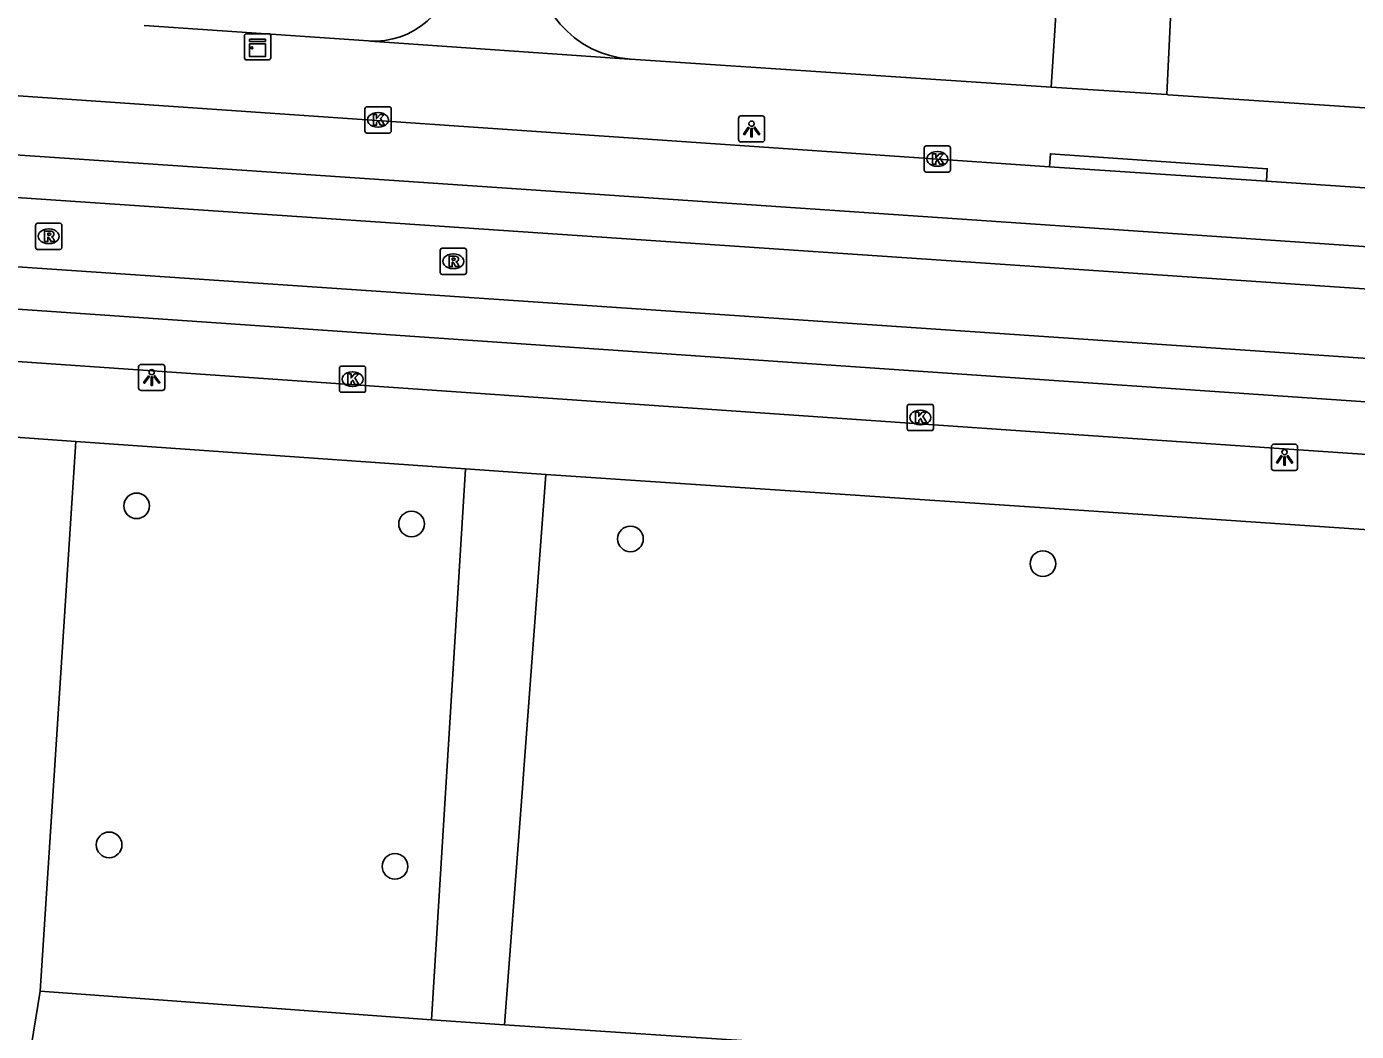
# Model space of a CAD drawing. Extents: x 161084 to 161928, y 385355 to 386522.
# Drawn here: x 161461 to 161511.7, y 386117.6 to 386156 of the extents above; entities that cross this region are included whole.
import ezdxf

# ---------------------------------------------------------------- set-up
doc = ezdxf.new("R2010")
doc.units = 0
for name, color, linetype in [('IMGEO_Boom', 7, 'Continuous'), ('IMGEO_Kast', 7, 'Continuous'), ('IMGEO_Kolk', 7, 'Continuous'), ('IMGEO_Lichtpunt', 7, 'Continuous'), ('IMGEO_Rijbaan_lokaal_gesloten', 7, 'Continuous'), ('IMGEO_Rioolput', 7, 'Continuous'), ('IMGEO_Voetpad_halfverhard', 7, 'Continuous'), ('IMGEO_Voetpad_open', 7, 'Continuous')]:
    doc.layers.add(name, color=color, linetype=linetype)

msp = doc.modelspace()

# ---------------------------------------------------------------- linework, layer by layer
at = {"layer": 'IMGEO_Boom'}
for centre in [(161465.178, 386137.689), (161475.664, 386136.997), (161484.015, 386136.428), (161499.75, 386135.482), (161464.128, 386124.75), (161475.033, 386123.93)]:
    msp.add_circle(centre, 0.489, dxfattribs=at)
at = {"layer": 'IMGEO_Kast'}
for p, q in [((161469.293, 386154.783), (161469.293, 386155.624)), ((161469.293, 386155.624), (161469.293, 386154.783)), ((161469.368, 386155.708), (161470.209, 386155.708)), ((161470.209, 386155.708), (161469.368, 386155.708)), ((161470.293, 386155.633), (161470.293, 386154.792)), ((161470.293, 386154.792), (161470.293, 386155.633)), ((161470.218, 386154.708), (161469.377, 386154.708)), ((161469.377, 386154.708), (161470.218, 386154.708))]:
    msp.add_line(p, q, dxfattribs=at)
for points in [[(161469.488, 386155.498), (161470.088, 386155.498), (161470.088, 386155.413), (161469.488, 386155.413), (161469.488, 386155.498)], [(161469.488, 386155.323), (161470.088, 386155.323), (161470.088, 386154.834), (161469.488, 386154.834), (161469.488, 386155.323)]]:
    msp.add_lwpolyline(points, dxfattribs=at)
msp.add_circle((161469.572, 386155.172), 0.0377, dxfattribs=at)
for centre, start, end in [((161469.371, 386155.63), 92.4484, 184.2845), ((161469.371, 386155.63), 92.4484, 184.2845), ((161470.215, 386155.63), 2.4484, 94.2845), ((161470.215, 386155.63), 2.4484, 94.2845), ((161469.371, 386154.786), 182.4484, 274.2845), ((161469.371, 386154.786), 182.4484, 274.2845), ((161470.215, 386154.786), 272.4484, 4.2845), ((161470.215, 386154.786), 272.4484, 4.2845)]:
    msp.add_arc(centre, 0.0779, start, end, dxfattribs=at)
at = {"layer": 'IMGEO_Kolk'}
for p, q in [((161473.888, 386151.993), (161473.888, 386152.845)), ((161473.963, 386152.919), (161474.815, 386152.919)), ((161474.376, 386152.699), (161474.401, 386152.699)), ((161474.889, 386152.845), (161474.889, 386151.993)), ((161474.399, 386152.139), (161474.374, 386152.139)), ((161474.815, 386151.919), (161473.963, 386151.919)), ((161495.221, 386150.502), (161495.221, 386151.354)), ((161495.296, 386151.428), (161496.148, 386151.428)), ((161495.709, 386151.208), (161495.734, 386151.208)), ((161496.222, 386151.354), (161496.222, 386150.502)), ((161495.732, 386150.648), (161495.707, 386150.648)), ((161496.148, 386150.428), (161495.296, 386150.428)), ((161472.913, 386142.096), (161472.913, 386142.948)), ((161472.988, 386143.022), (161473.84, 386143.022)), ((161473.914, 386142.948), (161473.914, 386142.096)), ((161473.401, 386142.802), (161473.426, 386142.802)), ((161473.84, 386142.022), (161472.988, 386142.022)), ((161473.424, 386142.242), (161473.399, 386142.242)), ((161494.571, 386140.635), (161494.571, 386141.487)), ((161494.646, 386141.561), (161495.498, 386141.561)), ((161495.572, 386141.487), (161495.572, 386140.635)), ((161495.059, 386141.341), (161495.084, 386141.341)), ((161495.498, 386140.561), (161494.646, 386140.561)), ((161495.082, 386140.781), (161495.057, 386140.781))]:
    msp.add_line(p, q, dxfattribs=at)
for points in [[(161473.888, 386151.993), (161473.888, 386152.845)], [(161473.963, 386152.919), (161474.815, 386152.919)], [(161474.209, 386152.619), (161474.332, 386152.619), (161474.332, 386152.468), (161474.462, 386152.619), (161474.626, 386152.619), (161474.48, 386152.468), (161474.633, 386152.219), (161474.481, 386152.219), (161474.396, 386152.383), (161474.332, 386152.316), (161474.332, 386152.219), (161474.209, 386152.219), (161474.209, 386152.619)], [(161474.889, 386152.845), (161474.889, 386151.993)], [(161474.815, 386151.919), (161473.963, 386151.919)], [(161495.221, 386150.502), (161495.221, 386151.354)], [(161495.296, 386151.428), (161496.148, 386151.428)], [(161495.542, 386151.128), (161495.665, 386151.128), (161495.665, 386150.977), (161495.795, 386151.128), (161495.959, 386151.128), (161495.813, 386150.977), (161495.966, 386150.728), (161495.814, 386150.728), (161495.729, 386150.892), (161495.665, 386150.825), (161495.665, 386150.728), (161495.542, 386150.728), (161495.542, 386151.128)], [(161496.222, 386151.354), (161496.222, 386150.502)], [(161496.148, 386150.428), (161495.296, 386150.428)], [(161472.913, 386142.096), (161472.913, 386142.948)], [(161472.988, 386143.022), (161473.84, 386143.022)], [(161473.914, 386142.948), (161473.914, 386142.096)], [(161473.234, 386142.722), (161473.357, 386142.722), (161473.357, 386142.571), (161473.487, 386142.722), (161473.651, 386142.722), (161473.505, 386142.571), (161473.658, 386142.322), (161473.506, 386142.322), (161473.421, 386142.486), (161473.357, 386142.419), (161473.357, 386142.322), (161473.234, 386142.322), (161473.234, 386142.722)], [(161473.84, 386142.022), (161472.988, 386142.022)], [(161494.571, 386140.635), (161494.571, 386141.487)], [(161494.646, 386141.561), (161495.498, 386141.561)], [(161495.572, 386141.487), (161495.572, 386140.635)], [(161494.892, 386141.261), (161495.015, 386141.261), (161495.015, 386141.11), (161495.145, 386141.261), (161495.309, 386141.261), (161495.163, 386141.11), (161495.316, 386140.861), (161495.164, 386140.861), (161495.079, 386141.025), (161495.015, 386140.958), (161495.015, 386140.861), (161494.892, 386140.861), (161494.892, 386141.261)], [(161495.498, 386140.561), (161494.646, 386140.561)]]:
    msp.add_lwpolyline(points, dxfattribs=at)
for centre, start, end in [((161473.965, 386152.843), 91.552, 178.448), ((161473.965, 386152.843), 91.552, 178.448), ((161474.813, 386152.843), 1.552, 88.448), ((161474.813, 386152.843), 1.552, 88.448), ((161473.965, 386151.995), 181.552, 268.448), ((161473.965, 386151.995), 181.552, 268.448), ((161474.813, 386151.995), 271.552, 358.448), ((161474.813, 386151.995), 271.552, 358.448), ((161495.298, 386151.352), 91.552, 178.448), ((161495.298, 386151.352), 91.552, 178.448), ((161496.146, 386151.352), 1.552, 88.448), ((161496.146, 386151.352), 1.552, 88.448), ((161495.298, 386150.504), 181.552, 268.448), ((161495.298, 386150.504), 181.552, 268.448), ((161496.146, 386150.504), 271.552, 358.448), ((161496.146, 386150.504), 271.552, 358.448), ((161472.99, 386142.946), 91.552, 178.448), ((161472.99, 386142.946), 91.552, 178.448), ((161473.838, 386142.946), 1.552, 88.448), ((161473.838, 386142.946), 1.552, 88.448), ((161472.99, 386142.098), 181.552, 268.448), ((161472.99, 386142.098), 181.552, 268.448), ((161473.838, 386142.098), 271.552, 358.448), ((161473.838, 386142.098), 271.552, 358.448), ((161494.648, 386141.485), 91.552, 178.448), ((161494.648, 386141.485), 91.552, 178.448), ((161495.496, 386141.485), 1.552, 88.448), ((161495.496, 386141.485), 1.552, 88.448), ((161494.648, 386140.637), 181.552, 268.448), ((161494.648, 386140.637), 181.552, 268.448), ((161495.496, 386140.637), 271.552, 358.448), ((161495.496, 386140.637), 271.552, 358.448)]:
    msp.add_arc(centre, 0.0765, start, end, dxfattribs=at)
for centre, major_axis, ratio, start_param, end_param in [((161474.375, 386152.419), (-0.387, 0.002), 0.722429, 4.712389, 7.853982), ((161474.4, 386152.419), (-0.39, 0.002), 0.717154, 1.570796, 4.712389), ((161495.708, 386150.928), (-0.387, 0.002), 0.722429, 4.712389, 7.853982), ((161495.733, 386150.928), (-0.39, 0.002), 0.717154, 1.570796, 4.712389), ((161473.4, 386142.522), (-0.387, 0.002), 0.722429, 4.712389, 7.853982), ((161473.425, 386142.522), (-0.39, 0.002), 0.717154, 1.570796, 4.712389), ((161495.058, 386141.061), (-0.387, 0.002), 0.722429, 4.712389, 7.853982), ((161495.083, 386141.061), (-0.39, 0.002), 0.717154, 1.570796, 4.712389)]:
    msp.add_ellipse(centre, major_axis=major_axis, ratio=ratio, start_param=start_param, end_param=end_param, dxfattribs=at)
at = {"layer": 'IMGEO_Lichtpunt'}
for p, q in [((161489.038, 386152.572), (161488.23, 386152.572)), ((161489.038, 386152.572), (161488.23, 386152.572)), ((161488.136, 386152.477), (161488.136, 386151.67)), ((161488.136, 386152.477), (161488.136, 386151.67)), ((161489.132, 386151.67), (161489.132, 386152.477)), ((161489.132, 386151.67), (161489.132, 386152.477)), ((161488.23, 386151.576), (161489.038, 386151.576)), ((161488.23, 386151.576), (161489.038, 386151.576)), ((161465.254, 386142.993), (161465.254, 386142.186)), ((161465.254, 386142.993), (161465.254, 386142.186)), ((161466.156, 386143.088), (161465.348, 386143.088)), ((161466.156, 386143.088), (161465.348, 386143.088)), ((161466.25, 386142.186), (161466.25, 386142.993)), ((161466.25, 386142.186), (161466.25, 386142.993)), ((161465.348, 386142.092), (161466.156, 386142.092)), ((161465.348, 386142.092), (161466.156, 386142.092)), ((161508.467, 386139.943), (161508.467, 386139.136)), ((161508.467, 386139.943), (161508.467, 386139.136)), ((161509.369, 386140.038), (161508.561, 386140.038)), ((161509.369, 386140.038), (161508.561, 386140.038)), ((161509.463, 386139.136), (161509.463, 386139.943)), ((161509.463, 386139.136), (161509.463, 386139.943)), ((161508.561, 386139.042), (161509.369, 386139.042)), ((161508.561, 386139.042), (161509.369, 386139.042))]:
    msp.add_line(p, q, dxfattribs=at)
for points in [[(161488.51, 386152.141), (161488.549, 386152.113), (161488.361, 386151.851), (161488.323, 386151.878), (161488.51, 386152.141)], [(161488.612, 386152.093), (161488.659, 386152.093), (161488.659, 386151.771), (161488.612, 386151.771), (161488.612, 386152.093)], [(161488.722, 386152.113), (161488.76, 386152.14), (161488.947, 386151.878), (161488.908, 386151.85), (161488.722, 386152.113)], [(161465.628, 386142.657), (161465.667, 386142.629), (161465.479, 386142.367), (161465.441, 386142.394), (161465.628, 386142.657)], [(161465.73, 386142.609), (161465.777, 386142.609), (161465.777, 386142.287), (161465.73, 386142.287), (161465.73, 386142.609)], [(161465.84, 386142.629), (161465.878, 386142.656), (161466.065, 386142.394), (161466.026, 386142.366), (161465.84, 386142.629)], [(161508.841, 386139.607), (161508.88, 386139.579), (161508.692, 386139.317), (161508.654, 386139.344), (161508.841, 386139.607)], [(161508.943, 386139.559), (161508.99, 386139.559), (161508.99, 386139.237), (161508.943, 386139.237), (161508.943, 386139.559)], [(161509.053, 386139.579), (161509.091, 386139.606), (161509.278, 386139.344), (161509.239, 386139.316), (161509.053, 386139.579)]]:
    msp.add_lwpolyline(points, dxfattribs=at)
for centre in [(161488.635, 386152.275), (161465.753, 386142.791), (161508.966, 386139.741)]:
    msp.add_circle(centre, 0.0994, dxfattribs=at)
for centre, start, end in [((161488.23, 386152.477), 90, 180), ((161488.23, 386152.477), 90, 180), ((161489.038, 386152.477), 0, 90), ((161489.038, 386152.477), 0, 90), ((161488.23, 386151.67), 180, 270), ((161488.23, 386151.67), 180, 270), ((161489.038, 386151.67), 270, 0), ((161489.038, 386151.67), 270, 360), ((161465.348, 386142.993), 90, 180), ((161465.348, 386142.993), 90, 180), ((161466.156, 386142.993), 0, 90), ((161466.156, 386142.993), 0, 90), ((161465.348, 386142.186), 180, 270), ((161465.348, 386142.186), 180, 270), ((161466.156, 386142.186), 270, 0), ((161466.156, 386142.186), 270, 360), ((161508.561, 386139.943), 90, 180), ((161508.561, 386139.943), 90, 180), ((161509.369, 386139.943), 0, 90), ((161509.369, 386139.943), 0, 90), ((161508.561, 386139.136), 180, 270), ((161508.561, 386139.136), 180, 270), ((161509.369, 386139.136), 270, 0), ((161509.369, 386139.136), 270, 360)]:
    msp.add_arc(centre, 0.0946, start, end, dxfattribs=at)
at = {"layer": 'IMGEO_Rijbaan_lokaal_gesloten'}
for points in [[(161592.192, 386142.108), (161592.128, 386140.504), (161512.001, 386145.975), (161440.701, 386150.808), (161423.467, 386154.058), (161423.418, 386155.907)], [(161440.784, 386152.425), (161471.067, 386150.375), (161574.934, 386143.3), (161591.226, 386142.092), (161592.192, 386142.108)], [(161423.113, 386145.82), (161424.221, 386147.55), (161440.388, 386148.183), (161539.121, 386141.483), (161594.421, 386137.75)], [(161591.633, 386136.244), (161538.988, 386139.817), (161499.055, 386142.55), (161453.055, 386145.717), (161440.39, 386146.628)]]:
    msp.add_lwpolyline(points, dxfattribs=at)
at = {"layer": 'IMGEO_Rioolput'}
for p, q in [((161461.401, 386148.476), (161462.253, 386148.476)), ((161461.326, 386147.55), (161461.326, 386148.402)), ((161461.814, 386148.256), (161461.839, 386148.256)), ((161462.327, 386148.402), (161462.327, 386147.55)), ((161462.253, 386147.476), (161461.401, 386147.476)), ((161461.837, 386147.696), (161461.812, 386147.696)), ((161476.832, 386147.522), (161477.684, 386147.522)), ((161476.757, 386146.596), (161476.757, 386147.448)), ((161477.245, 386147.302), (161477.27, 386147.302)), ((161477.758, 386147.448), (161477.758, 386146.596)), ((161477.684, 386146.522), (161476.832, 386146.522)), ((161477.268, 386146.742), (161477.243, 386146.742))]:
    msp.add_line(p, q, dxfattribs=at)
for points in [[(161461.401, 386148.476), (161462.253, 386148.476)], [(161461.326, 386147.55), (161461.326, 386148.402)], [(161461.915, 386148.174), (161461.663, 386148.176), (161461.663, 386147.776)], [(161461.841, 386148.095), (161461.787, 386148.095), (161461.787, 386148.014)], [(161461.787, 386148.014), (161461.839, 386148.014)], [(161462.327, 386148.402), (161462.327, 386147.55)], [(161462.253, 386147.476), (161461.401, 386147.476)], [(161461.663, 386147.776), (161461.787, 386147.776), (161461.787, 386147.938), (161461.798, 386147.938)], [(161461.845, 386147.909), (161461.916, 386147.776), (161462.056, 386147.776), (161461.991, 386147.902)], [(161476.832, 386147.522), (161477.684, 386147.522)], [(161476.757, 386146.596), (161476.757, 386147.448)], [(161477.346, 386147.22), (161477.094, 386147.222), (161477.094, 386146.822)], [(161477.094, 386146.822), (161477.218, 386146.822), (161477.218, 386146.984), (161477.229, 386146.984)], [(161477.272, 386147.141), (161477.218, 386147.141), (161477.218, 386147.06)], [(161477.218, 386147.06), (161477.27, 386147.06)], [(161477.276, 386146.955), (161477.347, 386146.822), (161477.487, 386146.822), (161477.422, 386146.948)], [(161477.758, 386147.448), (161477.758, 386146.596)], [(161477.684, 386146.522), (161476.832, 386146.522)]]:
    msp.add_lwpolyline(points, dxfattribs=at)
for centre, radius, start, end in [((161461.403, 386148.4), 0.0765, 91.552, 178.448), ((161461.403, 386148.4), 0.0765, 91.552, 178.448), ((161462.251, 386148.4), 0.0765, 1.552, 88.448), ((161462.251, 386148.4), 0.0765, 1.552, 88.448), ((161461.823, 386148.203), 0.19, 274.7715, 282.9687), ((161461.847, 386147.999), 0.0964, 77.0061, 93.1865), ((161461.861, 386148.056), 0.0378, 276.6634, 79.6772), ((161461.914, 386148.064), 0.109, 350.3612, 89.416), ((161461.912, 386148.064), 0.112, 277.5842, 350.9817), ((161461.403, 386147.552), 0.0765, 181.552, 268.448), ((161461.403, 386147.552), 0.0765, 181.552, 268.448), ((161461.797, 386147.885), 0.0533, 26.0293, 88.6989), ((161461.896, 386147.849), 0.108, 29.5134, 73.7905), ((161462.251, 386147.552), 0.0765, 271.552, 358.448), ((161462.251, 386147.552), 0.0765, 271.552, 358.448), ((161476.834, 386147.446), 0.0765, 91.552, 178.448), ((161476.834, 386147.446), 0.0765, 91.552, 178.448), ((161477.682, 386147.446), 0.0765, 1.552, 88.448), ((161477.682, 386147.446), 0.0765, 1.552, 88.448), ((161477.228, 386146.931), 0.0533, 26.0293, 88.6989), ((161477.254, 386147.249), 0.19, 274.7715, 282.9687), ((161477.278, 386147.045), 0.0964, 77.0061, 93.1865), ((161477.292, 386147.102), 0.0378, 276.6634, 79.6772), ((161477.345, 386147.11), 0.109, 350.3612, 89.416), ((161477.343, 386147.11), 0.112, 277.5842, 350.9817), ((161477.327, 386146.895), 0.108, 29.5134, 73.7905), ((161476.834, 386146.598), 0.0765, 181.552, 268.448), ((161476.834, 386146.598), 0.0765, 181.552, 268.448), ((161477.682, 386146.598), 0.0765, 271.552, 358.448), ((161477.682, 386146.598), 0.0765, 271.552, 358.448)]:
    msp.add_arc(centre, radius, start, end, dxfattribs=at)
for centre, major_axis, ratio, start_param, end_param in [((161461.813, 386147.976), (-0.387, 0.002), 0.722429, 4.712389, 7.853982), ((161461.838, 386147.976), (-0.39, 0.002), 0.717154, 1.570796, 4.712389), ((161477.244, 386147.022), (-0.387, 0.002), 0.722429, 4.712389, 7.853982), ((161477.269, 386147.022), (-0.39, 0.002), 0.717154, 1.570796, 4.712389)]:
    msp.add_ellipse(centre, major_axis=major_axis, ratio=ratio, start_param=start_param, end_param=end_param, dxfattribs=at)
at = {"layer": 'IMGEO_Voetpad_halfverhard'}
for points in [[(161461.501, 386119.171), (161462.853, 386140.151)], [(161477.722, 386139.106), (161476.421, 386118.071)], [(161479.214, 386117.886), (161479.892, 386126.911), (161479.933, 386127.456), (161480.793, 386138.89)], [(161460.985, 386116.031), (161461.501, 386119.171)], [(161476.421, 386118.071), (161461.501, 386119.171)], [(161476.421, 386118.071), (161479.214, 386117.886)], [(161526.761, 386114.744), (161479.214, 386117.886)]]:
    msp.add_lwpolyline(points, dxfattribs=at)
at = {"layer": 'IMGEO_Voetpad_open'}
for points in [[(161500.308, 386157.418), (161500.06, 386153.666)], [(161504.48, 386153.383), (161504.626, 386156.588)], [(161465.465, 386156.021), (161474.02, 386155.435)], [(161474.02, 386155.435), (161474.092, 386155.421), (161483.962, 386154.736), (161484.012, 386154.739)], [(161500, 386150.631), (161440.9, 386154.703)], [(161484.012, 386154.739), (161500.06, 386153.666)], [(161500.06, 386153.666), (161504.48, 386153.383)], [(161504.48, 386153.383), (161504.531, 386153.38), (161524.139, 386152.081)], [(161500, 386150.631), (161500.033, 386151.129), (161508.305, 386150.555), (161508.273, 386150.078)], [(161508.273, 386150.078), (161500, 386150.631)], [(161565.478, 386146.204), (161508.273, 386150.078)], [(161440.379, 386144.594), (161500, 386140.47), (161591.537, 386134.233)], [(161462.853, 386140.151), (161459.832, 386140.363)], [(161462.853, 386140.151), (161477.722, 386139.106)], [(161480.793, 386138.89), (161477.722, 386139.106)], [(161480.793, 386138.89), (161500, 386137.604), (161528.091, 386135.688)]]:
    msp.add_lwpolyline(points, dxfattribs=at)
for centre, radius, start, end in [((161484.285, 386158.634), 3.905, 176.0707, 265.9945), ((161474.231, 386158.525), 3.097, 266.0894, 356.0584)]:
    msp.add_arc(centre, radius, start, end, dxfattribs=at)

doc.saveas('drawing.dxf')
